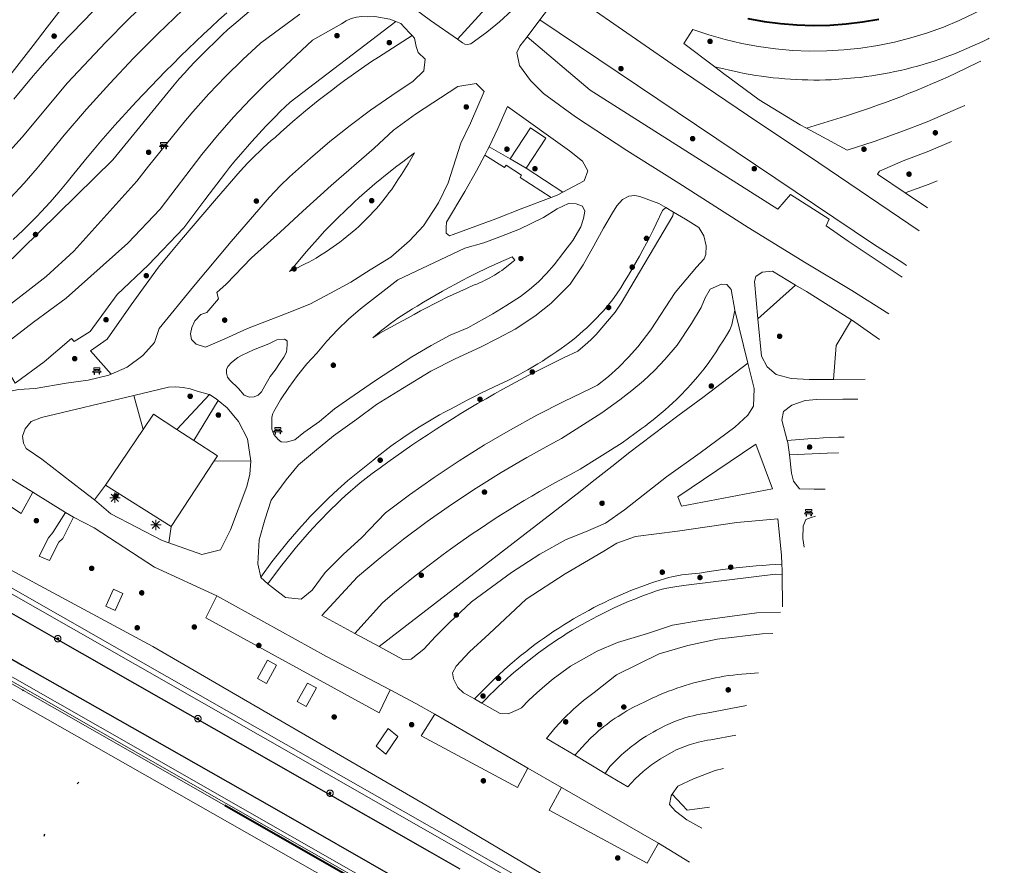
# Model space of a CAD drawing. Header units: metres. Extents: x 135779 to 137489, y 452643 to 455118.
# Tile 427 of 489: x 137249 to 137345, y 454289 to 454371. Entities that reach past the tile are written whole.
import ezdxf

# ---------------------------------------------------------------- set-up
doc = ezdxf.new("R2010")
doc.units = ezdxf.units.M
for name, pattern in [('DGN_Style_1', [33.729988, 0.056123, -33.673865]), ('DGN_Style_3', [78.572352, 56.123108, -22.449243]), ('DGN_Style_4', [89.853097, 44.898487, -22.449243, 0.056123, -22.449243])]:
    doc.linetypes.add(name, pattern=pattern)
for name, color, linetype, lineweight in [('KTop_BTD_Groenvoorziening', 62, 'Continuous', 13), ('KTop_OTD_Gesloten verharding', 15, 'Continuous', 13), ('KTop_OTD_Half verhard', 15, 'Continuous', 13), ('KTop_OTD_Onverhard', 15, 'Continuous', 13), ('KTop_PAL_Lichtmast', 40, 'Continuous', 13), ('KTop_PUT_Inspectie- of rioolput', 15, 'Continuous', 13), ('KTop_SHD_Hek (l)', 15, 'DGN_Style_4', 40), ('KTop_SHD_Muur', 15, 'Continuous', 13), ('KTop_SHD_Muur (l)', 15, 'Continuous', 40), ('KTop_SPR_Sneltram (l)', 251, 'DGN_Style_3', 30), ('KTop_SPR_Trein (l)', 8, 'DGN_Style_1', 53), ('KTop_STM_Bank', 40, 'Continuous', 13), ('KTop_VGO_Boom', 92, 'Continuous', 13), ('KTop_WGD_Spoorbaan', 251, 'Continuous', 13), ('KTop_WGD_Voetpad', 251, 'Continuous', 13)]:
    doc.layers.add(name, color=color, linetype=linetype, lineweight=lineweight)

# ---------------------------------------------------------------- blocks, each defined once
blk = doc.blocks.new('PAL_Lichtmast')
at = {"layer": 'KTop_PAL_Lichtmast'}
for p, q in [((-0.354, -0.354), (0.354, 0.354)), ((0.354, -0.354), (-0.354, 0.354)), ((0, -0.5), (0, 0.5)), ((-0.5, 0), (0.5, 0))]:
    blk.add_line(p, q, dxfattribs=at)
blk = doc.blocks.new('PUT_Inspectie-_of_rioolput')
at = {"layer": 'KTop_PUT_Inspectie- of rioolput', "flags": 128}
for points in [[(0.31, 0), (0.308, 0.032), (0.303, 0.064), (0.294, 0.095), (0.283, 0.126), (0.268, 0.155), (0.25, 0.182), (0.23, 0.207), (0.207, 0.23), (0.182, 0.25), (0.154, 0.268), (0.126, 0.283), (0.095, 0.294), (0.064, 0.303), (0.032, 0.308), (0, 0.309), (-0.032, 0.308), (-0.064, 0.303), (-0.096, 0.294), (-0.126, 0.283), (-0.155, 0.268), (-0.182, 0.25), (-0.207, 0.23), (-0.23, 0.207), (-0.25, 0.182), (-0.268, 0.154), (-0.283, 0.126), (-0.294, 0.095), (-0.303, 0.064), (-0.308, 0.032), (-0.309, 0), (-0.308, -0.032), (-0.303, -0.064), (-0.294, -0.096), (-0.283, -0.126), (-0.268, -0.155), (-0.25, -0.182), (-0.23, -0.207), (-0.207, -0.23), (-0.182, -0.25), (-0.155, -0.268), (-0.126, -0.283), (-0.096, -0.294), (-0.064, -0.303), (-0.032, -0.308), (0, -0.309), (0.032, -0.308), (0.064, -0.303), (0.095, -0.294), (0.126, -0.283), (0.155, -0.268), (0.182, -0.25), (0.207, -0.23), (0.23, -0.207), (0.25, -0.182), (0.268, -0.155), (0.283, -0.126), (0.294, -0.096), (0.303, -0.064), (0.308, -0.032), (0.31, 0)], [(0.095, 0), (0.094, 0.009), (0.092, 0.019), (0.09, 0.029), (0.086, 0.038), (0.082, 0.047), (0.076, 0.055), (0.07, 0.063), (0.063, 0.07), (0.055, 0.076), (0.047, 0.082), (0.038, 0.086), (0.029, 0.09), (0.019, 0.092), (0.009, 0.094), (0, 0.094), (-0.01, 0.094), (-0.02, 0.092), (-0.029, 0.09), (-0.039, 0.086), (-0.048, 0.082), (-0.056, 0.076), (-0.064, 0.07), (-0.071, 0.063), (-0.077, 0.055), (-0.082, 0.047), (-0.087, 0.038), (-0.09, 0.029), (-0.093, 0.019), (-0.094, 0.009), (-0.095, 0), (-0.094, -0.01), (-0.093, -0.02), (-0.09, -0.029), (-0.087, -0.039), (-0.082, -0.048), (-0.077, -0.056), (-0.071, -0.064), (-0.064, -0.071), (-0.056, -0.077), (-0.047, -0.082), (-0.039, -0.087), (-0.029, -0.09), (-0.02, -0.093), (-0.01, -0.094), (0, -0.095), (0.009, -0.094), (0.019, -0.093), (0.029, -0.09), (0.038, -0.087), (0.047, -0.082), (0.055, -0.077), (0.063, -0.071), (0.07, -0.064), (0.076, -0.056), (0.082, -0.047), (0.086, -0.039), (0.09, -0.029), (0.092, -0.02), (0.094, -0.01), (0.095, 0)], [(0.035, 0), (0.034, 0.003), (0.034, 0.007), (0.033, 0.01), (0.031, 0.014), (0.03, 0.017), (0.028, 0.02), (0.026, 0.023), (0.023, 0.026), (0.02, 0.028), (0.017, 0.03), (0.014, 0.031), (0.01, 0.033), (0.007, 0.034), (0.003, 0.034), (0, 0.034), (-0.004, 0.034), (-0.007, 0.034), (-0.011, 0.033), (-0.014, 0.031), (-0.018, 0.03), (-0.021, 0.028), (-0.023, 0.026), (-0.026, 0.023), (-0.028, 0.02), (-0.03, 0.017), (-0.032, 0.014), (-0.033, 0.01), (-0.034, 0.007), (-0.035, 0.003), (-0.035, 0), (-0.035, -0.004), (-0.034, -0.007), (-0.033, -0.011), (-0.032, -0.014), (-0.03, -0.018), (-0.028, -0.021), (-0.026, -0.023), (-0.023, -0.026), (-0.021, -0.028), (-0.017, -0.03), (-0.014, -0.032), (-0.011, -0.033), (-0.007, -0.034), (-0.004, -0.035), (0, -0.035), (0.003, -0.035), (0.007, -0.034), (0.01, -0.033), (0.014, -0.032), (0.017, -0.03), (0.02, -0.028), (0.023, -0.026), (0.026, -0.023), (0.028, -0.021), (0.03, -0.017), (0.031, -0.014), (0.033, -0.011), (0.034, -0.007), (0.034, -0.004), (0.035, 0)], [(0.01, 0.02), (0.007, 0.02), (0.005, 0.021), (0.003, 0.022), (0.001, 0.022), (-0.001, 0.022), (-0.004, 0.022), (-0.006, 0.021), (-0.008, 0.02), (-0.01, 0.019), (-0.012, 0.018), (-0.014, 0.017), (-0.016, 0.015), (-0.017, 0.013), (-0.019, 0.012), (-0.02, 0.009), (-0.021, 0.007), (-0.022, 0.005), (-0.022, 0.003), (-0.022, 0.001), (-0.022, -0.001), (-0.022, -0.004), (-0.022, -0.006), (-0.021, -0.008), (-0.02, -0.01), (-0.019, -0.012), (-0.017, -0.014), (-0.016, -0.016), (-0.014, -0.017), (-0.012, -0.019), (-0.01, -0.02), (-0.008, -0.021), (-0.006, -0.022), (-0.003, -0.022), (-0.001, -0.022), (0.001, -0.022), (0.003, -0.022), (0.005, -0.022), (0.008, -0.021), (0.01, -0.02), (0.012, -0.019), (0.014, -0.017), (0.015, -0.016), (0.017, -0.014), (0.018, -0.012), (0.02, -0.01), (0.02, -0.008), (0.021, -0.006), (0.022, -0.003), (0.022, -0.001), (0.022, 0.001), (0.022, 0.003), (0.021, 0.005), (0.02, 0.008), (0.019, 0.01), (0.018, 0.012), (0.017, 0.014), (0.015, 0.015), (0.013, 0.017), (0.012, 0.018), (0.01, 0.02)]]:
    blk.add_lwpolyline(points, dxfattribs=at)
blk = doc.blocks.new('STM_Bank')
at = {"layer": 'KTop_STM_Bank'}
for p, q in [((-0.416, -0.089), (-0.298, 0.019)), ((-0.298, 0.314), (0.298, 0.314)), ((-0.298, 0.143), (-0.298, 0.314)), ((-0.2, 0.143), (-0.298, 0.143)), ((-0.298, 0.019), (-0.2, 0.019)), ((-0.2, 0.019), (-0.2, 0.143)), ((0.157, 0.143), (-0.154, 0.143)), ((-0.154, 0.143), (-0.154, 0.019)), ((-0.154, 0.019), (0.157, 0.019)), ((0.157, 0.019), (0.157, 0.143)), ((0.298, 0.143), (0.203, 0.143)), ((0.203, 0.143), (0.203, 0.019)), ((0.203, 0.019), (0.298, 0.019)), ((0.298, 0.314), (0.298, 0.143)), ((0.298, 0.019), (0.416, -0.089)), ((-0.259, -0.089), (-0.416, -0.089)), ((-0.259, -0.315), (-0.259, -0.089)), ((-0.213, -0.315), (-0.259, -0.315)), ((0.216, -0.089), (-0.213, -0.089)), ((-0.213, -0.089), (-0.213, -0.315)), ((0.216, -0.305), (0.216, -0.089)), ((0.259, -0.305), (0.216, -0.305)), ((0.416, -0.089), (0.259, -0.089)), ((0.259, -0.089), (0.259, -0.305))]:
    blk.add_line(p, q, dxfattribs=at)
blk = doc.blocks.new('VGO_Boom')
at = {"layer": 'KTop_VGO_Boom', "flags": 128}
for points in [[(0.215, 0), (0.214, 0.022), (0.21, 0.045), (0.204, 0.066), (0.196, 0.087), (0.186, 0.108), (0.174, 0.126), (0.16, 0.144), (0.144, 0.16), (0.126, 0.174), (0.107, 0.186), (0.087, 0.196), (0.066, 0.204), (0.045, 0.21), (0.022, 0.214), (-0.001, 0.215), (-0.023, 0.214), (-0.045, 0.21), (-0.067, 0.204), (-0.088, 0.196), (-0.108, 0.186), (-0.127, 0.174), (-0.144, 0.16), (-0.16, 0.144), (-0.174, 0.126), (-0.187, 0.107), (-0.197, 0.087), (-0.205, 0.066), (-0.211, 0.045), (-0.214, 0.022), (-0.215, -0.001), (-0.214, -0.023), (-0.211, -0.045), (-0.205, -0.067), (-0.197, -0.088), (-0.187, -0.108), (-0.174, -0.127), (-0.16, -0.144), (-0.144, -0.16), (-0.127, -0.174), (-0.108, -0.187), (-0.088, -0.197), (-0.067, -0.205), (-0.045, -0.211), (-0.023, -0.214), (0, -0.215), (0.022, -0.214), (0.045, -0.211), (0.066, -0.205), (0.087, -0.197), (0.108, -0.187), (0.126, -0.174), (0.144, -0.16), (0.16, -0.144), (0.174, -0.127), (0.186, -0.108), (0.196, -0.088), (0.204, -0.067), (0.21, -0.045), (0.214, -0.023), (0.215, -0.001)], [(0.155, 0), (0.154, 0.016), (0.152, 0.032), (0.147, 0.048), (0.142, 0.063), (0.134, 0.078), (0.125, 0.091), (0.115, 0.104), (0.104, 0.115), (0.091, 0.125), (0.077, 0.134), (0.063, 0.142), (0.048, 0.147), (0.032, 0.152), (0.016, 0.154), (-0.001, 0.155), (-0.017, 0.154), (-0.033, 0.152), (-0.048, 0.147), (-0.064, 0.142), (-0.078, 0.134), (-0.092, 0.125), (-0.104, 0.115), (-0.116, 0.104), (-0.126, 0.091), (-0.135, 0.077), (-0.142, 0.063), (-0.148, 0.048), (-0.152, 0.032), (-0.155, 0.016), (-0.155, -0.001), (-0.155, -0.017), (-0.152, -0.033), (-0.148, -0.048), (-0.142, -0.064), (-0.135, -0.078), (-0.126, -0.092), (-0.116, -0.104), (-0.104, -0.116), (-0.092, -0.126), (-0.078, -0.135), (-0.064, -0.142), (-0.048, -0.148), (-0.033, -0.152), (-0.017, -0.155), (0, -0.155), (0.016, -0.155), (0.032, -0.152), (0.048, -0.148), (0.063, -0.142), (0.078, -0.135), (0.091, -0.126), (0.104, -0.116), (0.115, -0.104), (0.125, -0.092), (0.134, -0.078), (0.142, -0.064), (0.147, -0.048), (0.152, -0.033), (0.154, -0.017), (0.155, -0.001)], [(0.095, 0), (0.094, 0.01), (0.093, 0.02), (0.09, 0.029), (0.087, 0.039), (0.082, 0.048), (0.077, 0.056), (0.071, 0.064), (0.064, 0.071), (0.056, 0.077), (0.047, 0.082), (0.039, 0.087), (0.029, 0.09), (0.02, 0.093), (0.01, 0.094), (-0.001, 0.095), (-0.01, 0.094), (-0.02, 0.093), (-0.03, 0.09), (-0.039, 0.087), (-0.048, 0.082), (-0.056, 0.077), (-0.064, 0.071), (-0.071, 0.064), (-0.077, 0.056), (-0.083, 0.047), (-0.087, 0.039), (-0.091, 0.029), (-0.093, 0.02), (-0.095, 0.01), (-0.095, -0.001), (-0.095, -0.01), (-0.093, -0.02), (-0.091, -0.03), (-0.087, -0.039), (-0.083, -0.048), (-0.077, -0.056), (-0.071, -0.064), (-0.064, -0.071), (-0.056, -0.077), (-0.048, -0.083), (-0.039, -0.087), (-0.03, -0.091), (-0.02, -0.093), (-0.01, -0.095), (0, -0.095), (0.01, -0.095), (0.02, -0.093), (0.029, -0.091), (0.039, -0.087), (0.048, -0.083), (0.056, -0.077), (0.064, -0.071), (0.071, -0.064), (0.077, -0.056), (0.082, -0.048), (0.087, -0.039), (0.09, -0.03), (0.093, -0.02), (0.094, -0.01), (0.095, -0.001)], [(0.035, 0), (0.035, 0.004), (0.034, 0.007), (0.033, 0.011), (0.032, 0.014), (0.03, 0.018), (0.028, 0.021), (0.026, 0.023), (0.023, 0.026), (0.021, 0.028), (0.017, 0.03), (0.014, 0.032), (0.011, 0.033), (0.007, 0.034), (0.004, 0.035), (-0.001, 0.035), (-0.004, 0.035), (-0.008, 0.034), (-0.011, 0.033), (-0.015, 0.032), (-0.018, 0.03), (-0.021, 0.028), (-0.024, 0.026), (-0.027, 0.023), (-0.029, 0.021), (-0.031, 0.017), (-0.032, 0.014), (-0.034, 0.011), (-0.035, 0.007), (-0.035, 0.004), (-0.035, -0.001), (-0.035, -0.004), (-0.035, -0.008), (-0.034, -0.011), (-0.032, -0.015), (-0.031, -0.018), (-0.029, -0.021), (-0.027, -0.024), (-0.024, -0.027), (-0.021, -0.029), (-0.018, -0.031), (-0.015, -0.032), (-0.011, -0.034), (-0.008, -0.035), (-0.004, -0.035), (0, -0.035), (0.004, -0.035), (0.007, -0.035), (0.011, -0.034), (0.014, -0.032), (0.018, -0.031), (0.021, -0.029), (0.023, -0.027), (0.026, -0.024), (0.028, -0.021), (0.03, -0.018), (0.032, -0.015), (0.033, -0.011), (0.034, -0.008), (0.035, -0.004), (0.035, 0)]]:
    blk.add_lwpolyline(points, dxfattribs=at)

msp = doc.modelspace()

# ---------------------------------------------------------------- linework, layer by layer
at = {"layer": 'KTop_BTD_Groenvoorziening', "flags": 128}
for points in [[(137296.596, 454357.613), (137294.577, 454358.785)], [(137301.705, 454354.362), (137298.151, 454356.706)], [(137311.198, 454281.641), (137304.783, 454285.213), (137288.572, 454294.862), (137261.97, 454310.299), (137239.294, 454322.503), (137233.272, 454325.215), (137182.597, 454354.03)]]:
    msp.add_lwpolyline(points, dxfattribs=at)
at = {"layer": 'KTop_OTD_Gesloten verharding', "flags": 128}
msp.add_lwpolyline([(137199.624, 454333.391), (137199.733, 454333.331), (137200.118, 454334.087), (137202, 454333.072), (137201.462, 454332.13), (137202.974, 454331.27), (137202.996, 454331.306), (137203.557, 454332.217), (137218.842, 454323.459), (137256.554, 454301.965), (137293.561, 454280.836), (137307.93, 454272.647)], dxfattribs=at)
at = {"layer": 'KTop_OTD_Half verhard', "flags": 128}
for points in [[(137264.301, 454331.357), (137267.458, 454334.735)], [(137268.288, 454334.176), (137265.946, 454330.294)], [(137265.946, 454330.294), (137264.301, 454331.357)]]:
    msp.add_lwpolyline(points, dxfattribs=at)
at = {"layer": 'KTop_OTD_Onverhard', "flags": 128}
for points in [[(137247.454, 454347.077), (137258.096, 454357.511), (137264.024, 454364.797), (137264.521, 454365.355), (137265.023, 454365.908), (137265.532, 454366.455), (137266.046, 454366.997), (137266.565, 454367.533), (137267.09, 454368.064), (137268.157, 454369.11), (137268.698, 454369.624), (137269.245, 454370.133), (137269.806, 454370.644), (137273.843, 454374.077)], [(137248.47, 454363.403), (137250.362, 454365.654), (137251.025, 454366.419), (137251.693, 454367.178), (137252.368, 454367.932), (137253.048, 454368.681), (137257.251, 454373.06)], [(137294.895, 454372.928), (137291.5, 454369.196)], [(137253.069, 454372.126), (137251.719, 454370.365), (137250.363, 454368.608), (137247.635, 454365.108)], [(137269.134, 454371.77), (137268.374, 454371.081), (137267.618, 454370.386), (137266.868, 454369.686), (137266.123, 454368.98), (137265.383, 454368.268), (137264.648, 454367.551), (137263.919, 454366.828), (137263.196, 454366.101), (137262.477, 454365.367), (137261.765, 454364.629), (137261.057, 454363.885), (137260.356, 454363.135), (137259.66, 454362.381), (137258.969, 454361.621), (137258.285, 454360.856), (137257.606, 454360.087), (137256.933, 454359.312), (137256.265, 454358.532), (137255.604, 454357.747), (137254.299, 454356.162), (137253.644, 454355.349), (137252.842, 454354.374), (137252.007, 454353.41), (137251.148, 454352.468), (137250.709, 454352.005), (137250.265, 454351.547), (137249.815, 454351.095), (137249.359, 454350.649), (137248.431, 454349.775)], [(137285.514, 454370.927), (137275.266, 454363.096), (137274.797, 454362.646), (137274.321, 454362.181), (137273.85, 454361.712), (137272.923, 454360.759), (137271.568, 454359.296), (137271.126, 454358.799), (137270.689, 454358.298), (137269.831, 454357.282), (137269.409, 454356.768), (137268.993, 454356.25), (137267.015, 454353.637), (137264.975, 454350.929), (137261.514, 454347.282), (137258.502, 454344.439), (137255.88, 454340.844), (137254.342, 454339.877), (137254.066, 454340.167), (137251.421, 454337.926), (137248.603, 454335.856), (137246.785, 454338.955)], [(137335.048, 454347.275), (137334.677, 454347.507), (137331.848, 454349.328), (137299.499, 454371.073)], [(137257.91, 454336.708), (137255.906, 454338.976), (137257.529, 454340.115), (137259.86, 454343.435), (137262.511, 454347.086), (137263.622, 454348.429), (137264.739, 454349.767), (137266.99, 454352.43), (137268.124, 454353.755), (137270.416, 454356.397), (137271.164, 454357.203), (137271.531, 454357.58), (137272.664, 454358.678), (137273.447, 454359.381), (137273.808, 454359.69), (137274.334, 454360.165), (137275.539, 454361.22), (137276.149, 454361.738), (137276.764, 454362.25), (137278.009, 454363.256), (137278.639, 454363.75), (137279.274, 454364.237), (137279.913, 454364.719), (137280.557, 454365.194), (137281.206, 454365.662), (137281.859, 454366.125), (137282.517, 454366.581), (137283.179, 454367.03), (137283.846, 454367.473), (137287.098, 454369.555)], [(137298.248, 454369.428), (137304.371, 454364.271), (137322.56, 454352.739), (137323.787, 454354.133), (137327.552, 454351.769), (137327.247, 454351.099), (137329.379, 454349.618), (137334.634, 454346.135)], [(137343.053, 454369.304), (137342.948, 454369.25), (137342.441, 454368.998), (137340.38, 454368.071), (137339.856, 454367.859), (137339.329, 454367.655), (137338.799, 454367.459), (137338.266, 454367.271), (137337.73, 454367.091), (137337.191, 454366.919), (137336.65, 454366.756), (137336.107, 454366.6), (137335.561, 454366.454), (137335.013, 454366.315), (137334.463, 454366.185), (137333.911, 454366.063), (137333.357, 454365.949), (137332.802, 454365.844), (137332.245, 454365.748), (137331.687, 454365.66), (137331.127, 454365.58), (137330.566, 454365.509), (137330.005, 454365.446), (137327.75, 454365.282), (137327.185, 454365.262), (137326.62, 454365.251), (137326.055, 454365.249), (137325.49, 454365.255), (137324.925, 454365.269), (137324.36, 454365.293), (137323.795, 454365.325), (137323.232, 454365.365), (137322.669, 454365.414), (137322.106, 454365.472), (137320.985, 454365.613), (137320.426, 454365.696), (137319.868, 454365.787), (137319.312, 454365.888), (137318.757, 454365.996), (137316.447, 454366.521)], [(137325.35, 454360.577), (137329.135, 454361.758), (137329.915, 454362.009), (137330.692, 454362.268), (137331.468, 454362.533), (137332.241, 454362.805), (137333.011, 454363.084), (137333.779, 454363.371), (137334.544, 454363.664), (137335.307, 454363.964), (137336.067, 454364.271), (137336.824, 454364.584), (137337.578, 454364.905), (137338.329, 454365.232), (137339.077, 454365.566), (137339.823, 454365.907), (137342.039, 454366.97), (137342.242, 454367.072)], [(137296.596, 454357.613), (137298.574, 454360.596), (137300.073, 454359.6), (137298.151, 454356.706)], [(137275.218, 454346.692), (137275.664, 454346.888), (137276.737, 454347.409), (137277.089, 454347.595), (137277.784, 454347.984), (137278.126, 454348.187), (137278.799, 454348.611), (137279.131, 454348.831), (137279.459, 454349.056), (137279.783, 454349.287), (137280.103, 454349.524), (137280.419, 454349.766), (137281.641, 454350.785), (137281.935, 454351.052), (137282.226, 454351.325), (137283.068, 454352.17), (137283.339, 454352.461), (137283.606, 454352.757), (137283.867, 454353.057), (137284.123, 454353.362), (137284.62, 454353.983), (137284.861, 454354.3), (137285.09, 454354.612), (137285.389, 454355.056), (137285.727, 454355.569), (137286.06, 454356.086), (137286.387, 454356.607), (137286.708, 454357.131), (137287.325, 454358.175), (137286.769, 454357.766), (137286.187, 454357.329), (137285.608, 454356.887), (137285, 454356.414), (137283.489, 454355.175), (137281.975, 454353.851), (137281.48, 454353.398), (137280.504, 454352.478), (137280.023, 454352.011), (137279.547, 454351.538), (137279.077, 454351.06), (137278.611, 454350.577), (137278.171, 454350.11), (137276.868, 454348.608), (137275.521, 454347.045), (137275.218, 454346.692)], [(137294.166, 454357.973), (137296.053, 454356.758), (137296.214, 454357.003), (137297.708, 454356.022), (137297.568, 454355.787), (137300.582, 454353.856)], [(137298.151, 454356.706), (137296.596, 454357.613)], [(137338.021, 454355.456), (137337.232, 454355.149), (137334.915, 454354.314)], [(137311.7, 454352.884), (137311.386, 454352.596), (137310.779, 454351.312), (137310.464, 454350.676), (137310.143, 454350.043), (137309.815, 454349.413), (137309.48, 454348.787), (137309.139, 454348.164), (137308.79, 454347.546), (137308.435, 454346.931), (137308.074, 454346.32), (137307.706, 454345.713), (137307.331, 454345.11), (137306.924, 454344.472), (137306.532, 454343.941), (137306.239, 454343.572), (137305.946, 454343.217), (137305.646, 454342.868), (137305.339, 454342.525), (137305.025, 454342.189), (137304.704, 454341.859), (137304.377, 454341.535), (137304.043, 454341.218), (137303.703, 454340.908), (137303.004, 454340.309), (137302.646, 454340.02), (137302.282, 454339.738), (137301.564, 454339.216), (137301.12, 454338.905), (137300.666, 454338.596), (137300.208, 454338.293), (137299.745, 454337.997), (137299.278, 454337.708), (137298.807, 454337.425), (137298.332, 454337.148), (137297.853, 454336.879), (137297.371, 454336.616), (137296.386, 454336.107), (137295.622, 454335.759), (137295.001, 454335.471), (137294.386, 454335.178), (137293.774, 454334.878), (137293.165, 454334.571), (137292.56, 454334.258), (137291.957, 454333.938), (137291.325, 454333.593), (137290.75, 454333.296), (137290.255, 454333.032), (137289.764, 454332.761), (137289.276, 454332.485), (137288.792, 454332.202), (137288.311, 454331.914), (137287.834, 454331.619), (137287.361, 454331.318), (137286.426, 454330.699), (137285.964, 454330.38), (137285.507, 454330.056), (137285.053, 454329.726), (137283.719, 454328.702), (137283.283, 454328.35), (137282.819, 454327.966), (137281.343, 454326.808), (137280.86, 454326.395), (137279.911, 454325.55), (137279.444, 454325.119), (137278.983, 454324.682), (137278.527, 454324.24), (137277.194, 454322.878), (137276.761, 454322.414), (137276.333, 454321.944), (137275.912, 454321.468), (137275.496, 454320.988), (137275.087, 454320.502), (137273.895, 454319.015), (137273.51, 454318.51), (137272.423, 454317.026)], [(137273.121, 454316.4), (137274.333, 454318.021), (137275.892, 454319.979), (137276.297, 454320.456), (137277.123, 454321.396), (137277.545, 454321.858), (137277.972, 454322.315), (137278.405, 454322.766), (137278.844, 454323.213), (137279.288, 454323.653), (137279.737, 454324.089), (137280.192, 454324.519), (137280.652, 454324.943), (137281.117, 454325.362), (137281.587, 454325.775), (137282.062, 454326.182), (137283.243, 454327.079), (137284.001, 454327.641), (137284.764, 454328.197), (137285.531, 454328.747), (137286.303, 454329.289), (137287.08, 454329.825), (137287.862, 454330.355), (137288.648, 454330.877), (137289.438, 454331.393), (137290.233, 454331.902), (137291.032, 454332.405), (137291.835, 454332.9), (137292.643, 454333.389), (137293.454, 454333.87), (137294.27, 454334.345), (137295.09, 454334.813), (137295.914, 454335.273), (137296.742, 454335.727), (137297.573, 454336.173), (137298.409, 454336.612), (137299.248, 454337.045), (137300.091, 454337.47), (137300.937, 454337.887), (137301.787, 454338.298), (137303.172, 454338.947), (137303.898, 454339.576), (137304.426, 454340.057), (137304.936, 454340.557), (137306.779, 454342.736), (137306.986, 454343.027), (137307.188, 454343.322), (137307.382, 454343.617), (137312.384, 454352.077), (137312.451, 454352.436)], [(137283.986, 454340.682), (137284.545, 454341.008), (137285.109, 454341.328), (137285.676, 454341.64), (137286.726, 454342.191), (137287.309, 454342.52), (137287.928, 454342.859), (137288.551, 454343.191), (137289.177, 454343.516), (137289.808, 454343.834), (137290.441, 454344.145), (137291.079, 454344.448), (137291.719, 454344.744), (137292.365, 454345.033), (137293.068, 454345.337), (137293.371, 454345.458), (137293.627, 454345.567), (137293.88, 454345.681), (137294.131, 454345.801), (137294.38, 454345.926), (137294.625, 454346.057), (137294.868, 454346.194), (137295.107, 454346.335), (137295.344, 454346.482), (137295.577, 454346.634), (137295.806, 454346.791), (137296.9, 454347.65), (137297.051, 454347.786), (137296.798, 454348.098), (137296.438, 454347.944), (137295.786, 454347.656), (137295.137, 454347.362), (137294.491, 454347.061), (137293.209, 454346.439), (137292.573, 454346.118), (137291.941, 454345.79), (137291.311, 454345.456), (137290.686, 454345.115), (137290.063, 454344.768), (137289.445, 454344.414), (137288.83, 454344.054), (137288.219, 454343.688), (137287.589, 454343.302), (137287.141, 454343.044), (137286.778, 454342.826), (137286.419, 454342.603), (137286.063, 454342.373), (137285.711, 454342.138), (137285.363, 454341.897), (137285.019, 454341.65), (137284.014, 454340.875), (137283.283, 454340.257), (137283.986, 454340.682)], [(137320.638, 454342.081), (137324.282, 454345.363)], [(137318.41, 454342.94), (137318.121, 454341.49), (137317.903, 454341.019), (137317.584, 454340.482), (137317.258, 454339.949), (137316.924, 454339.421), (137316.583, 454338.898), (137316.235, 454338.38), (137315.878, 454337.863), (137315.435, 454337.248), (137315.109, 454336.844), (137314.788, 454336.46), (137314.129, 454335.709), (137313.79, 454335.341), (137313.094, 454334.623), (137312.738, 454334.272), (137312.376, 454333.928), (137312.008, 454333.589), (137311.634, 454333.256), (137311.256, 454332.93), (137310.871, 454332.61), (137310.482, 454332.296), (137310.088, 454331.989), (137309.688, 454331.688), (137309.311, 454331.414), (137307.487, 454330.067), (137303.414, 454327.502), (137302.452, 454326.988), (137300.941, 454326.169), (137300.193, 454325.751), (137299.448, 454325.326), (137298.707, 454324.895), (137297.97, 454324.457), (137297.237, 454324.013), (137296.507, 454323.563), (137295.782, 454323.107), (137295.06, 454322.644), (137294.342, 454322.176), (137293.629, 454321.701), (137292.919, 454321.22), (137291.513, 454320.239), (137290.816, 454319.74), (137290.124, 454319.235), (137288.752, 454318.207), (137288.072, 454317.684), (137287.398, 454317.156), (137286.727, 454316.621), (137286.062, 454316.081), (137285.401, 454315.535), (137284.745, 454314.984), (137284.245, 454314.557), (137281.541, 454311.581)], [(137329.718, 454341.98), (137328.217, 454339.505), (137327.96, 454336.211)], [(137283.917, 454310.299), (137303.401, 454325.336), (137304.558, 454326.263), (137305.734, 454327.196), (137306.915, 454328.124), (137308.099, 454329.047), (137309.288, 454329.964), (137310.48, 454330.876), (137311.677, 454331.783), (137312.878, 454332.684), (137315.292, 454334.469), (137319.669, 454337.787)], [(137260.134, 454334.658), (137261.011, 454331.348)], [(137261.011, 454331.348), (137262.014, 454332.835), (137264.301, 454331.357)], [(137257.369, 454325.95), (137261.011, 454331.348)], [(137328.995, 454330.617), (137328.462, 454330.602), (137327.713, 454330.575), (137326.964, 454330.54), (137326.216, 454330.497), (137325.468, 454330.447), (137323.481, 454330.295)], [(137265.946, 454330.294), (137268.236, 454328.813), (137267.911, 454328.316)], [(137323.682, 454328.89), (137327.345, 454329.048), (137328.405, 454329.078), (137328.436, 454329.078)], [(137250.333, 454325.263), (137249.204, 454323.194), (137244.074, 454326.579), (137245.35, 454328.596)], [(137263.746, 454321.956), (137267.911, 454328.316)], [(137267.911, 454328.316), (137271.46, 454328.279)], [(137257.369, 454325.95), (137256.301, 454324.542)], [(137263.746, 454321.956), (137257.369, 454325.95)], [(137254.264, 454322.838), (137253.219, 454320.778), (137252.841, 454320.439), (137251.939, 454318.641), (137250.941, 454319.061), (137251.843, 454320.858), (137252.248, 454321.36), (137253.497, 454323.311)], [(137263.523, 454320.369), (137263.746, 454321.956)], [(137322.959, 454318.297), (137322.322, 454318.259), (137321.761, 454318.224), (137321.111, 454318.177), (137320.462, 454318.125), (137319.813, 454318.065), (137319.165, 454317.999), (137318.517, 454317.927), (137317.225, 454317.762), (137316.58, 454317.669), (137315.917, 454317.568), (137314.979, 454317.433), (137314.549, 454317.402), (137313.58, 454317.293), (137313.259, 454317.244), (137312.939, 454317.189), (137312.62, 454317.127), (137312.302, 454317.059), (137311.985, 454316.985), (137311.67, 454316.904), (137311.045, 454316.725), (137310.428, 454316.52), (137309.896, 454316.334), (137309.368, 454316.14), (137308.841, 454315.939), (137308.318, 454315.731), (137307.797, 454315.515), (137307.279, 454315.293), (137306.764, 454315.064), (137306.253, 454314.828), (137305.744, 454314.585), (137305.239, 454314.336), (137304.738, 454314.079), (137304.24, 454313.816), (137303.745, 454313.546), (137303.254, 454313.27), (137302.767, 454312.987), (137302.284, 454312.697), (137301.804, 454312.401), (137301.329, 454312.099), (137300.858, 454311.79), (137300.391, 454311.475), (137299.928, 454311.154), (137299.47, 454310.826), (137299.016, 454310.492), (137298.566, 454310.152), (137298.122, 454309.807), (137297.682, 454309.455), (137297.246, 454309.097), (137296.816, 454308.734), (137296.39, 454308.364), (137295.144, 454307.223), (137294.339, 454306.434), (137293.147, 454305.226)], [(137293.863, 454304.809), (137294.256, 454305.216), (137294.653, 454305.619), (137295.054, 454306.016), (137295.461, 454306.408), (137295.873, 454306.794), (137296.29, 454307.175), (137296.713, 454307.551), (137297.14, 454307.92), (137297.572, 454308.284), (137298.009, 454308.642), (137298.451, 454308.994), (137299.349, 454309.68), (137299.805, 454310.013), (137300.265, 454310.341), (137301.199, 454310.978), (137301.672, 454311.286), (137302.149, 454311.589), (137302.63, 454311.885), (137303.605, 454312.457), (137304.097, 454312.733), (137304.594, 454313.003), (137305.094, 454313.266), (137305.597, 454313.522), (137306.104, 454313.772), (137306.615, 454314.014), (137307.128, 454314.25), (137307.645, 454314.478), (137308.164, 454314.7), (137308.687, 454314.915), (137309.212, 454315.122), (137309.74, 454315.323), (137310.271, 454315.516), (137310.805, 454315.703), (137311.34, 454315.882), (137311.814, 454315.975), (137312.766, 454316.135), (137313.691, 454316.257), (137322.353, 454317.335), (137322.978, 454317.296)], [(137258.148, 454315.877), (137259.045, 454315.458), (137258.297, 454313.81), (137257.399, 454314.229), (137258.148, 454315.877)], [(137284.986, 454306.097), (137283.906, 454303.882), (137267.107, 454313.077), (137268.159, 454315.218)], [(137272.097, 454307.19), (137273.084, 454308.983), (137273.968, 454308.501), (137272.981, 454306.709), (137272.097, 454307.19)], [(137320.687, 454307.755), (137319.505, 454307.672), (137319.076, 454307.635), (137318.647, 454307.591), (137318.219, 454307.54), (137317.792, 454307.482), (137317.366, 454307.418), (137316.941, 454307.346), (137316.517, 454307.268), (137316.095, 454307.183), (137315.674, 454307.092), (137315.254, 454306.993), (137314.836, 454306.888), (137314.42, 454306.776), (137314.006, 454306.658), (137313.593, 454306.532), (137313.183, 454306.401), (137312.775, 454306.262), (137312.369, 454306.118), (137311.965, 454305.966), (137311.564, 454305.809), (137311.166, 454305.644), (137310.77, 454305.474), (137310.377, 454305.297), (137309.987, 454305.114), (137309.6, 454304.925), (137309.185, 454304.713), (137308.515, 454304.379), (137308.22, 454304.22), (137307.927, 454304.056), (137307.637, 454303.887), (137307.068, 454303.532), (137306.789, 454303.347), (137306.513, 454303.156), (137306.241, 454302.96), (137305.973, 454302.759), (137305.708, 454302.552), (137305.191, 454302.125), (137304.939, 454301.904), (137304.691, 454301.679), (137304.447, 454301.448), (137303.973, 454300.974), (137303.517, 454300.482), (137303.296, 454300.23), (137302.867, 454299.761)], [(137275.958, 454304.973), (137276.944, 454306.765), (137277.828, 454306.284), (137276.842, 454304.491), (137275.958, 454304.973)], [(137305.825, 454298.007), (137306.291, 454298.656), (137306.566, 454298.956), (137306.831, 454299.231), (137307.102, 454299.501), (137307.38, 454299.764), (137307.664, 454300.02), (137307.953, 454300.27), (137308.249, 454300.513), (137308.856, 454300.978), (137309.168, 454301.199), (137309.485, 454301.414), (137309.807, 454301.62), (137310.464, 454302.011), (137310.8, 454302.195), (137311.132, 454302.366), (137311.683, 454302.649), (137312.656, 454303.071), (137313.661, 454303.412), (137314.001, 454303.508), (137314.344, 454303.594), (137314.689, 454303.671), (137315.037, 454303.739), (137315.643, 454303.833), (137319.535, 454304.582)], [(137298.329, 454298.521), (137297.322, 454296.635), (137287.992, 454301.66), (137289.294, 454303.737)], [(137284.552, 454299.863), (137283.611, 454300.633), (137284.772, 454302.342), (137285.713, 454301.572), (137284.552, 454299.863)], [(137311.004, 454291.227), (137309.91, 454289.292), (137300.377, 454294.45), (137301.597, 454296.635)], [(137315.956, 454294.733), (137313.763, 454294.445), (137312.329, 454295.989)]]:
    msp.add_lwpolyline(points, dxfattribs=at)
at = {"layer": 'KTop_SHD_Hek (l)', "flags": 128}
msp.add_lwpolyline([(137307.93, 454272.647), (137293.561, 454280.836), (137256.554, 454301.965), (137218.842, 454323.459), (137203.557, 454332.217), (137202.996, 454331.306), (137202.974, 454331.27)], dxfattribs=at)
at = {"layer": 'KTop_SHD_Muur', "flags": 128}
for points in [[(137319.664, 454371.224), (137321.235, 454370.937), (137322.817, 454370.729), (137324.408, 454370.601), (137326.004, 454370.552), (137327.6, 454370.584), (137329.192, 454370.695), (137330.777, 454370.886), (137332.35, 454371.156)], [(137175.533, 454356.876), (137204.299, 454340.482), (137222.592, 454330.037), (137260.288, 454308.556), (137297.317, 454287.419), (137310.555, 454279.871)], [(137175.778, 454357.306), (137175.845, 454357.268), (137204.573, 454340.907), (137222.843, 454330.476), (137260.539, 454308.995), (137297.568, 454287.858), (137310.73, 454280.353)], [(137203.446, 454332.506), (137203.535, 454332.455), (137218.962, 454323.67), (137256.674, 454302.176), (137293.681, 454281.047), (137308.014, 454272.879)], [(137308.137, 454273.216), (137293.856, 454281.354), (137256.849, 454302.483), (137219.137, 454323.977), (137203.671, 454332.785)]]:
    msp.add_lwpolyline(points, dxfattribs=at)
at = {"layer": 'KTop_SHD_Muur (l)', "flags": 128}
msp.add_lwpolyline([(137319.664, 454371.224), (137321.235, 454370.937), (137322.817, 454370.729), (137324.408, 454370.601), (137326.004, 454370.552), (137327.6, 454370.584), (137329.192, 454370.695), (137330.777, 454370.886), (137332.35, 454371.156)], dxfattribs=at)
at = {"layer": 'KTop_SPR_Sneltram (l)', "flags": 128}
for points in [[(137174.737, 454355.48), (137177.342, 454353.99), (137188.706, 454347.535), (137199.111, 454341.583), (137210.25, 454335.213), (137221.769, 454328.665), (137237.938, 454319.439), (137252.55, 454311.076), (137270.441, 454300.912), (137276.653, 454297.345), (137288.798, 454290.429), (137302.338, 454282.714), (137310.002, 454278.348)], [(137172.821, 454352.121), (137176.495, 454350.031), (137184.977, 454345.194), (137192.983, 454340.642), (137201.598, 454335.719), (137206.199, 454333.097), (137212.104, 454329.72), (137219.906, 454325.293), (137227.296, 454321.065), (137236.078, 454316.072), (137242.107, 454312.631), (137249.29, 454308.514), (137257.564, 454303.814), (137263.308, 454300.534), (137273.484, 454294.758), (137286.146, 454287.526), (137294.629, 454282.704), (137306.32, 454276.02), (137308.668, 454274.678)]]:
    msp.add_lwpolyline(points, dxfattribs=at)
at = {"layer": 'KTop_SPR_Trein (l)', "flags": 128}
for points in [[(137166.772, 454347.565), (137179.282, 454340.346), (137210.523, 454322.482), (137306.078, 454267.551)], [(137163.526, 454342.49), (137176.444, 454335.041), (137212.309, 454314.54), (137303.989, 454261.802)]]:
    msp.add_lwpolyline(points, dxfattribs=at)
at = {"layer": 'KTop_WGD_Spoorbaan', "flags": 128}
msp.add_lwpolyline([(137167.943, 454349.396), (137171.939, 454346.965), (137172.104, 454347.233), (137171.176, 454347.79), (137171.291, 454347.925), (137171.403, 454348.058), (137182.224, 454341.933), (137198.953, 454332.257), (137202.938, 454329.952), (137205.123, 454329.828), (137222.827, 454319.724), (137246.324, 454306.289), (137287.551, 454282.868), (137307.51, 454271.492)], dxfattribs=at)
at = {"layer": 'KTop_WGD_Voetpad', "flags": 128}
for points in [[(137240.912, 454405.267), (137241.588, 454404.876), (137244.392, 454403.309), (137245.819, 454402.695), (137247.212, 454402.008), (137248.567, 454401.251), (137249.882, 454400.424), (137251.153, 454399.531), (137252.37, 454398.579), (137272.662, 454383.278), (137284.048, 454374.65), (137288.896, 454371.007), (137291.5, 454369.196)], [(137247.809, 454358.047), (137249.3, 454359.711), (137253.678, 454364.965), (137257.362, 454368.895), (137259.598, 454371.163), (137261.891, 454373.374), (137264.238, 454375.528), (137266.638, 454377.621), (137268.28, 454378.752), (137267.05, 454380.952), (137264.758, 454381.068), (137262.168, 454380.45), (137259.726, 454379.681), (137257.54, 454378.947), (137255.037, 454377.842), (137252.655, 454376.704), (137251.188, 454375.73), (137249.904, 454374.951), (137248.747, 454373.744)], [(137336.263, 454350.619), (137326.54, 454357.226), (137319.632, 454361.85), (137312.309, 454366.775), (137301.863, 454374.048), (137300.761, 454372.731), (137299.499, 454371.073)], [(137291.5, 454369.196), (137291.99, 454368.855), (137292.215, 454368.738), (137292.466, 454368.697), (137292.811, 454368.751), (137294.353, 454369.895), (137295.583, 454370.908), (137296.761, 454371.981), (137297.329, 454372.663)], [(137344.527, 454373.361), (137343.113, 454372.514), (137341.651, 454371.732), (137340.153, 454371.021), (137338.623, 454370.383), (137337.064, 454369.82), (137335.479, 454369.332), (137333.873, 454368.922), (137332.249, 454368.59), (137330.61, 454368.336), (137328.962, 454368.162), (137327.307, 454368.067), (137325.649, 454368.052), (137323.992, 454368.118), (137322.341, 454368.263), (137320.698, 454368.488), (137319.069, 454368.791), (137317.455, 454369.173), (137315.862, 454369.632), (137314.308, 454370.163), (137313.442, 454368.779), (137316.447, 454366.521)], [(137264.87, 454372.062), (137262.452, 454369.739), (137260.091, 454367.36), (137257.787, 454364.924), (137255.542, 454362.434), (137253.357, 454359.892), (137251.233, 454357.298), (137250.752, 454356.708), (137249.482, 454355.238), (137248.153, 454353.821)], [(137246.71, 454342.407), (137249.868, 454344.837), (137251.633, 454346.184), (137254.305, 454348.647), (137260.408, 454355.436), (137261.549, 454356.882), (137264.963, 454361.123), (137265.84, 454362.162), (137267.395, 454363.907), (137269.009, 454365.597), (137270.68, 454367.232), (137272.406, 454368.808), (137276.212, 454371.628)], [(137285.514, 454370.927), (137284.941, 454371.142), (137283.475, 454371.397), (137282.774, 454371.393), (137282.239, 454371.41), (137281.706, 454371.348), (137281.189, 454371.207), (137280.699, 454370.991), (137280.262, 454370.714), (137277.448, 454369.109), (137273.281, 454365.21), (137273.063, 454365.002), (137271.391, 454363.347), (137269.775, 454361.636), (137268.219, 454359.872), (137266.711, 454358.04), (137262.686, 454352.711), (137259.544, 454349.418), (137253.554, 454344.106), (137250.381, 454341.749), (137247.845, 454339.787), (137246.785, 454338.955)], [(137287.098, 454369.555), (137286.84, 454369.82), (137286.025, 454370.735), (137285.514, 454370.927)], [(137299.499, 454371.073), (137298.248, 454369.428)], [(137257.91, 454336.708), (137259.475, 454337.413), (137261.002, 454338.54), (137262.132, 454339.788), (137262.578, 454341.145), (137265.889, 454345.209), (137269.549, 454349.574), (137273.278, 454353.897), (137274.356, 454355.032), (137275.215, 454355.85), (137277.234, 454357.658), (137279.133, 454359.278), (137281.082, 454360.836), (137283.081, 454362.33), (137285.126, 454363.76), (137287.216, 454365.123), (137288.235, 454366.155), (137288.37, 454367.273), (137287.683, 454367.907), (137287.48, 454368.5), (137287.333, 454369.315), (137287.098, 454369.555)], [(137298.248, 454369.428), (137297.564, 454368.529), (137297.242, 454367.931), (137297.518, 454366.663), (137298.572, 454365.199), (137299.852, 454363.93), (137302.944, 454361.677), (137307.914, 454358.426), (137312.956, 454355.232), (137319.684, 454350.945), (137325.312, 454347.475), (137329.734, 454344.851), (137333.342, 454342.579)], [(137316.447, 454366.521), (137317.31, 454365.873), (137320.74, 454363.319), (137324.734, 454360.908), (137325.35, 454360.577)], [(137291.814, 454359.11), (137292.774, 454361.078), (137294.085, 454364.13), (137293.299, 454364.9), (137291.526, 454364.622), (137287.432, 454361.932), (137285.287, 454360.401), (137283.408, 454358.632), (137279.263, 454355.031), (137276.512, 454352.541), (137274.324, 454350.494), (137271.522, 454348.004), (137269.064, 454345.449), (137268.155, 454344.641), (137268.33, 454344.016), (137267.202, 454342.7), (137266.603, 454342.5), (137266.039, 454341.88), (137265.742, 454341.246), (137265.599, 454340.623), (137265.71, 454340.075), (137266.152, 454339.615), (137267.079, 454339.329), (137268.942, 454340.144), (137271.149, 454341.149), (137274.81, 454342.577), (137277.195, 454343.516), (137279.173, 454344.573), (137281.165, 454345.629), (137283.03, 454346.827), (137285.048, 454348.061), (137286.852, 454349.666), (137288.196, 454351.108), (137289.673, 454353.326), (137290.614, 454355.292), (137291.814, 454359.11)], [(137301.705, 454354.362), (137303.801, 454355.477), (137304.129, 454356.439), (137303.619, 454357.384), (137302.372, 454358.389), (137296.351, 454362.672), (137295.427, 454360.558), (137294.577, 454358.785)], [(137325.35, 454360.577), (137329.294, 454358.456), (137331.9, 454359.298), (137334.481, 454360.216), (137337.035, 454361.21), (137339.559, 454362.277), (137340.687, 454362.793)], [(137339.41, 454359.278), (137337.196, 454358.356), (137334.723, 454357.414), (137332.432, 454356.419), (137332.219, 454356.132), (137334.915, 454354.314)], [(137294.577, 454358.785), (137294.429, 454358.477), (137294.166, 454357.973)], [(137294.166, 454357.973), (137293.361, 454356.433), (137292.222, 454354.426), (137290.445, 454351.458), (137290.404, 454350.936), (137290.413, 454350.389), (137290.73, 454350.133), (137291.074, 454350.258), (137295.213, 454351.775), (137297.828, 454352.813), (137300.582, 454353.856)], [(137311.7, 454352.884), (137311.04, 454353.278), (137309.181, 454353.963), (137308.693, 454354.034), (137308.124, 454353.974), (137307.5, 454353.651), (137306.952, 454353.063), (137306.548, 454352.38), (137305.66, 454350.871), (137304.716, 454349.178), (137303.705, 454347.314), (137302.417, 454345.452), (137300.547, 454343.584), (137299.014, 454342.346), (137297.085, 454341.086), (137295.398, 454340.167), (137293.726, 454339.327), (137291.285, 454338.217), (137288.909, 454337.014), (137286.173, 454335.337), (137283.649, 454333.792), (137281.745, 454332.347), (137279.492, 454330.752), (137277.638, 454329.228), (137276.095, 454327.924), (137274.89, 454326.47), (137273.432, 454324.487), (137272.815, 454322.602), (137272.257, 454320.657), (137272.139, 454318.326), (137272.423, 454317.026)], [(137300.582, 454353.856), (137301.182, 454354.084), (137301.705, 454354.362)], [(137334.915, 454354.314), (137337.077, 454352.857)], [(137294.942, 454342.579), (137296.195, 454343.348), (137297.605, 454344.266), (137298.5, 454344.944), (137299.345, 454345.683), (137300.134, 454346.481), (137300.865, 454347.333), (137301.81, 454348.554), (137302.698, 454349.687), (137303.475, 454350.999), (137303.725, 454351.809), (137303.847, 454352.532), (137303.612, 454353.03), (137303.017, 454353.252), (137302.268, 454353.286), (137301.183, 454352.752), (137299.828, 454351.928), (137297.516, 454350.773), (137295.603, 454350.032), (137294.06, 454349.465), (137292.2, 454348.952), (137285.724, 454345.864), (137282.083, 454343.043), (137280.949, 454342.061), (137279.868, 454341.02), (137278.844, 454339.924), (137277.879, 454338.773), (137276.904, 454337.716), (137275.987, 454336.603), (137275.133, 454335.442), (137274.345, 454334.235), (137273.692, 454333.112), (137273.592, 454332.908), (137273.493, 454332.556), (137273.506, 454331.394), (137273.688, 454330.877), (137274.121, 454330.371), (137274.411, 454330.145), (137274.9, 454330.128), (137275.722, 454330.361), (137276.613, 454331.057), (137278.128, 454332.146), (137279.591, 454333.355), (137281.492, 454334.679), (137283.538, 454336.096), (137285.053, 454337.066), (137287.086, 454338.416), (137288.958, 454339.503), (137290.79, 454340.497), (137292.515, 454341.228), (137294.942, 454342.579)], [(137312.451, 454352.436), (137311.7, 454352.884)], [(137273.121, 454316.4), (137273.425, 454316.133), (137274.82, 454315.077), (137276.354, 454314.905), (137277.408, 454315.784), (137278.687, 454317.488), (137280.44, 454319.278), (137282.191, 454320.832), (137284.507, 454323.269), (137286.846, 454325.013), (137289.231, 454326.693), (137291.662, 454328.306), (137294.137, 454329.852), (137296.653, 454331.33), (137299.208, 454332.738), (137301.801, 454334.076), (137304.43, 454335.342), (137305.076, 454335.64), (137306.135, 454336.488), (137307.143, 454337.397), (137308.095, 454338.364), (137308.988, 454339.385), (137310.256, 454341.019), (137312.595, 454344.635), (137314.685, 454347.11), (137315.422, 454347.9), (137315.586, 454348.325), (137315.627, 454349.157), (137315.396, 454350.123), (137314.908, 454350.953), (137313.604, 454351.748), (137312.451, 454352.436)], [(137324.282, 454345.363), (137322.036, 454346.708), (137321.038, 454346.627), (137320.42, 454346.201), (137320.302, 454345.716), (137320.638, 454342.081)], [(137318.41, 454342.94), (137318.037, 454344.934), (137317.627, 454345.431), (137317.097, 454345.444), (137316.011, 454344.954), (137315.516, 454344.135), (137315.12, 454343.2), (137314.183, 454341.634), (137312.807, 454339.548), (137311.617, 454338.15), (137310.607, 454337.085), (137309.539, 454336.076), (137308.419, 454335.127), (137307.248, 454334.241), (137305.512, 454332.96), (137301.591, 454330.49), (137300.738, 454330.041), (137298.22, 454328.655), (137295.741, 454327.2), (137293.305, 454325.677), (137290.911, 454324.086), (137288.563, 454322.43), (137286.261, 454320.708), (137284.009, 454318.924), (137281.807, 454317.077), (137278.355, 454313.301), (137281.541, 454311.581)], [(137329.718, 454341.98), (137329.544, 454342.101), (137325.342, 454344.727), (137324.282, 454345.363)], [(137319.669, 454337.787), (137318.41, 454342.94)], [(137320.638, 454342.081), (137320.972, 454338.461), (137321.537, 454337.42), (137322.402, 454336.683), (137323.871, 454336.297), (137325.611, 454336.215), (137327.96, 454336.211)], [(137332.437, 454340.088), (137329.718, 454341.98)], [(137274.322, 454337.854), (137274.674, 454338.373), (137274.93, 454338.853), (137274.967, 454339.179), (137274.974, 454339.552), (137274.982, 454339.945), (137274.713, 454340.106), (137273.995, 454340.036), (137273.221, 454339.659), (137271.73, 454339.096), (137270.621, 454338.573), (137270.201, 454338.322), (137269.59, 454337.85), (137269.219, 454337.475), (137269.105, 454337.187), (137269.097, 454336.832), (137269.214, 454336.431), (137269.417, 454336.144), (137270.283, 454335.344), (137270.803, 454334.676), (137271.331, 454334.487), (137271.8, 454334.518), (137272.163, 454334.692), (137272.487, 454335.02), (137272.81, 454335.596), (137273.323, 454336.489), (137273.808, 454337.114), (137274.322, 454337.854)], [(137246.785, 454338.955), (137245.086, 454337.62), (137243.456, 454336.493), (137242.846, 454335.715), (137242.841, 454334.977), (137243.164, 454334.577), (137243.722, 454334.145), (137244.8, 454334.33), (137246.929, 454334.804), (137248.924, 454335.22), (137250.548, 454335.328), (137253.562, 454335.856), (137255.674, 454336.138), (137257.699, 454336.613), (137257.91, 454336.708)], [(137283.917, 454310.299), (137286.201, 454309.044), (137287.002, 454309.065), (137288.255, 454310.062), (137289.383, 454311.277), (137290.714, 454312.643), (137292.877, 454314.652), (137296.732, 454317.492), (137299.495, 454319.277), (137302.051, 454320.684), (137303.913, 454321.426), (137305.865, 454322.268), (137307.708, 454323.568), (137311.77, 454326.775), (137315.036, 454329.087), (137318.403, 454331.589), (137319.661, 454332.744), (137320.191, 454333.602), (137320.273, 454335.315), (137319.669, 454337.787)], [(137267.458, 454334.735), (137267.428, 454334.754), (137266.258, 454335.087), (137265.587, 454335.298), (137264.895, 454335.432), (137264.194, 454335.487), (137263.49, 454335.462), (137260.134, 454334.658)], [(137327.96, 454336.211), (137327.985, 454336.211), (137331.042, 454336.25)], [(137260.134, 454334.658), (137251.15, 454332.505), (137250.174, 454332.128), (137249.579, 454331.423), (137249.309, 454330.716), (137249.408, 454330.037), (137249.686, 454329.504), (137251.199, 454328.476), (137255.21, 454325.367), (137256.301, 454324.542)], [(137268.288, 454334.176), (137268.113, 454334.317), (137267.458, 454334.735)], [(137271.46, 454328.279), (137271.155, 454330.443), (137270.275, 454332.128), (137269.164, 454333.471), (137268.288, 454334.176)], [(137330.329, 454334.287), (137328.86, 454334.281), (137326.332, 454334.258), (137325.214, 454334.181), (137323.913, 454333.713), (137323.106, 454333.087), (137322.957, 454332.263), (137323.481, 454330.295)], [(137320.43, 454329.941), (137312.855, 454324.831), (137313.226, 454323.925), (137322.046, 454325.606), (137320.43, 454329.941)], [(137323.481, 454330.295), (137323.53, 454330.11), (137323.682, 454328.89)], [(137323.682, 454328.89), (137323.904, 454327.109), (137324.073, 454326.333), (137324.662, 454325.59), (137326.097, 454325.574), (137327.162, 454325.573)], [(137250.333, 454325.263), (137246.828, 454327.425), (137245.35, 454328.596)], [(137263.523, 454320.369), (137266.7, 454319.236), (137268.514, 454319.682), (137269.49, 454321.622), (137271.086, 454325.828), (137271.351, 454327.032), (137271.46, 454328.279)], [(137253.497, 454323.311), (137250.333, 454325.263)], [(137256.301, 454324.542), (137257.897, 454323.166), (137262.879, 454320.599), (137263.523, 454320.369)], [(137254.264, 454322.838), (137253.497, 454323.311)], [(137326.215, 454322.965), (137325.799, 454322.821), (137325.286, 454322.638), (137325.015, 454321.966), (137324.99, 454320.785), (137325.115, 454319.939)], [(137268.159, 454315.218), (137262.111, 454317.996), (137256.277, 454321.802), (137254.264, 454322.838)], [(137322.959, 454318.297), (137322.935, 454319.163), (137322.577, 454322.692), (137318.581, 454322.325), (137312.825, 454321.483), (137308.76, 454320.979), (137306.956, 454320.341), (137305.685, 454319.559), (137301.93, 454317.351), (137298.159, 454314.897), (137294.58, 454311.532), (137292.67, 454309.806), (137291.37, 454308.399), (137291.022, 454307.741), (137291.115, 454307.178), (137291.536, 454306.323), (137292.082, 454305.825), (137293.147, 454305.226)], [(137322.978, 454317.296), (137322.974, 454317.709), (137322.959, 454318.297)], [(137323.008, 454314.14), (137322.978, 454317.296)], [(137272.423, 454317.026), (137272.427, 454317.01), (137273.121, 454316.4)], [(137284.986, 454306.097), (137278.812, 454309.345), (137268.159, 454315.218)], [(137293.863, 454304.809), (137295.656, 454303.819), (137296.41, 454303.769), (137297.389, 454304.197), (137297.702, 454304.347), (137298.436, 454305.09), (137299.194, 454305.807), (137299.977, 454306.498), (137300.783, 454307.162), (137301.611, 454307.798), (137302.46, 454308.405), (137305.043, 454309.856), (137307.014, 454310.684), (137309.918, 454311.571), (137312.34, 454312.367), (137315.048, 454312.845), (137318.138, 454313.264), (137320.528, 454313.566), (137322.827, 454313.643)], [(137281.541, 454311.581), (137283.917, 454310.299)], [(137322.075, 454311.574), (137321.055, 454311.544), (137316.673, 454311.017), (137313.827, 454310.403), (137311.062, 454309.611), (137306.925, 454307.572), (137304.769, 454305.841), (137303.732, 454305.07), (137302.745, 454304.236), (137301.812, 454303.342), (137300.936, 454302.393), (137300.12, 454301.391), (137302.867, 454299.761)], [(137289.294, 454303.737), (137287.464, 454304.793), (137284.986, 454306.097)], [(137293.147, 454305.226), (137293.863, 454304.809)], [(137298.329, 454298.521), (137289.294, 454303.737)], [(137305.825, 454298.007), (137308.033, 454296.697), (137308.743, 454297.467), (137309.51, 454298.181), (137310.33, 454298.834), (137311.196, 454299.423), (137312.712, 454300.29), (137313.982, 454300.786), (137314.861, 454301.044), (137315.759, 454301.224), (137316.06, 454301.266), (137318.494, 454301.718)], [(137302.867, 454299.761), (137305.825, 454298.007)], [(137301.597, 454296.635), (137298.329, 454298.521)], [(137317.31, 454298.461), (137316.478, 454298.277), (137314.398, 454297.463), (137312.868, 454296.767), (137312.329, 454295.989)], [(137311.004, 454291.227), (137301.873, 454296.475), (137301.597, 454296.635)], [(137312.329, 454295.989), (137312.227, 454295.841), (137312.053, 454294.993), (137312.649, 454294.341), (137313.737, 454293.507), (137315.21, 454292.681)], [(137314.013, 454289.388), (137313.996, 454289.398), (137311.004, 454291.227)]]:
    msp.add_lwpolyline(points, dxfattribs=at)

# ---------------------------------------------------------------- block references
at = {"layer": 'KTop_PAL_Lichtmast'}
for p in [(137258.279, 454324.73), (137262.265, 454322.095)]:
    msp.add_blockref('PAL_Lichtmast', p, dxfattribs=at)
at = {"layer": 'KTop_PUT_Inspectie- of rioolput'}
for p, rotation in [((137252.742, 454311.065), 60.32342231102), ((137266.332, 454303.309), 60.28128716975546), ((137279.139, 454296.08), 60.28128717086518)]:
    msp.add_blockref('PUT_Inspectie-_of_rioolput', p, dxfattribs=dict(at, rotation=rotation))
at = {"layer": 'KTop_STM_Bank'}
for p in [(137263.018, 454358.875), (137256.527, 454337.018), (137274.081, 454331.231), (137325.558, 454323.276)]:
    msp.add_blockref('STM_Bank', p, dxfattribs=at)
at = {"layer": 'KTop_VGO_Boom'}
for p in [(137279.819, 454369.549), (137252.39, 454369.507), (137284.892, 454368.877), (137315.999, 454368.999), (137307.356, 454366.356), (137292.356, 454362.642), (137337.84, 454360.13), (137314.3, 454359.56), (137261.55, 454358.239), (137296.294, 454358.541), (137330.912, 454358.541), (137299.013, 454356.648), (137320.279, 454356.648), (137335.291, 454356.121), (137271.999, 454353.504), (137283.184, 454353.549), (137250.586, 454350.264), (137309.832, 454349.888), (137297.654, 454347.927), (137275.659, 454346.937), (137308.445, 454347.099), (137261.32, 454346.273), (137306.158, 454343.188), (137257.424, 454341.997), (137268.928, 454341.961), (137322.741, 454340.401), (137254.391, 454338.225), (137279.463, 454337.591), (137298.754, 454336.937), (137316.111, 454335.571), (137265.584, 454334.582), (137293.685, 454334.284), (137268.318, 454332.752), (137325.642, 454329.652), (137284.006, 454328.379), (137258.376, 454324.91), (137294.119, 454325.282), (137305.525, 454324.205), (137250.668, 454322.514), (137317.999, 454317.999), (137256.028, 454317.88), (137287.992, 454317.223), (137311.36, 454317.515), (137315.017, 454317.002), (137260.883, 454315.513), (137291.391, 454313.37), (137260.446, 454312.124), (137265.975, 454312.2), (137272.239, 454310.41), (137295.479, 454307.213), (137317.755, 454306.104), (137293.986, 454305.507), (137307.632, 454304.441), (137279.548, 454303.474), (137287.055, 454302.729), (137301.999, 454302.999), (137305.287, 454302.735), (137294.016, 454297.284), (137307.042, 454289.802)]:
    msp.add_blockref('VGO_Boom', p, dxfattribs=at)

doc.saveas('drawing.dxf')
